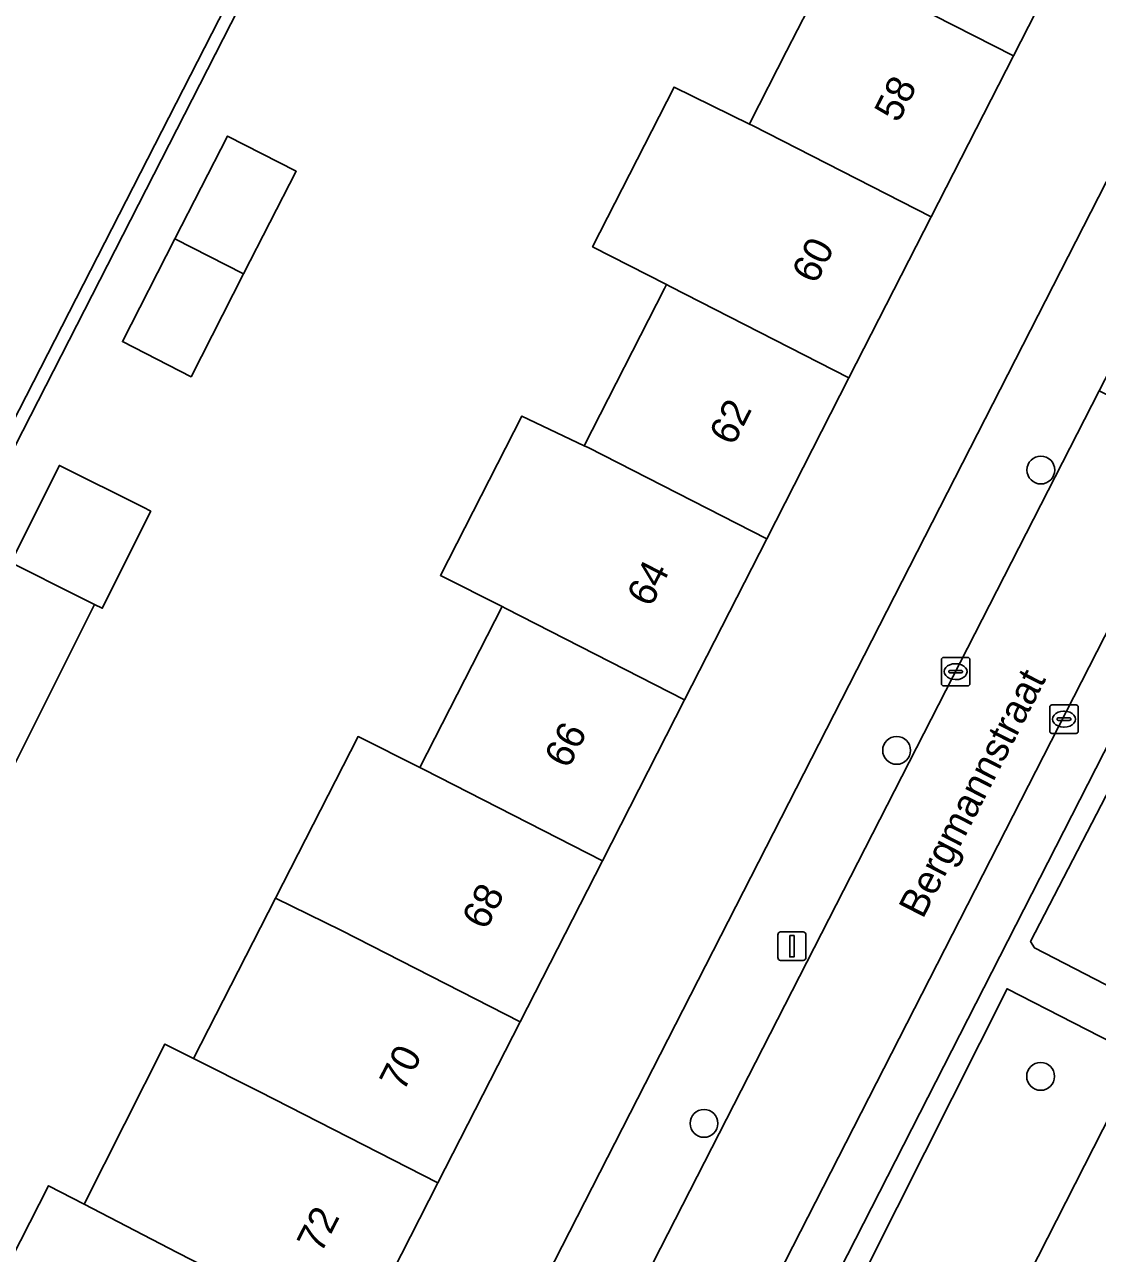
# Model space of a CAD drawing. Extents: x 160349 to 161355, y 381727 to 382854.
# Drawn here: x 160702.07 to 160739.81, y 382263.35 to 382306.55 of the extents above; entities that cross this region are included whole.
import ezdxf

# ---------------------------------------------------------------- set-up
doc = ezdxf.new("R2010")
doc.units = 0
for name, color, linetype in [('IMGEO_Boom', 7, 'Continuous'), ('IMGEO_Erf', 7, 'Continuous'), ('IMGEO_Groenvoorziening', 7, 'Continuous'), ('IMGEO_Haag', 7, 'Continuous'), ('IMGEO_Kolk', 7, 'Continuous'), ('IMGEO_Lichtmast', 7, 'Continuous'), ('IMGEO_Openbare_ruimte_label', 7, 'Continuous'), ('IMGEO_Pand', 7, 'Continuous'), ('IMGEO_Pand_nummerreeks', 7, 'Continuous'), ('IMGEO_Parkeervlak_open', 7, 'Continuous'), ('IMGEO_Rijbaan_lokaal_open', 7, 'Continuous'), ('IMGEO_Voetpad_open', 7, 'Continuous')]:
    doc.layers.add(name, color=color, linetype=linetype)

msp = doc.modelspace()

# ---------------------------------------------------------------- linework, layer by layer
at = {"layer": 'IMGEO_Boom'}
for centre in [(160737.818, 382290.889), (160732.745, 382281.033), (160737.81, 382269.572), (160725.971, 382267.918)]:
    msp.add_circle(centre, 0.489, dxfattribs=at)
at = {"layer": 'IMGEO_Erf'}
for points in [[(160729.098, 382345.248), (160688.461, 382265.787)], [(160699.952, 382259.918), (160702.92, 382265.726), (160704.166, 382265.08), (160707.007, 382270.707), (160708.02, 382270.2), (160710.899, 382275.833), (160713.804, 382281.519), (160715.976, 382280.43), (160718.868, 382286.09), (160716.7, 382287.185), (160719.561, 382292.785), (160721.757, 382291.745), (160724.582, 382297.275), (160724.651, 382297.409), (160722.053, 382298.743), (160724.921, 382304.354), (160727.568, 382303.053), (160727.596, 382303.108), (160728.877, 382305.615), (160729.644, 382307.116)]]:
    msp.add_lwpolyline(points, dxfattribs=at)
for points in [[(160755.792, 382331.673), (160754.104, 382332.518), (160751.377, 382333.881), (160748.416, 382328.085), (160745.525, 382322.427), (160742.634, 382316.767), (160739.742, 382311.107), (160736.851, 382305.448), (160733.96, 382299.79), (160731.069, 382294.13), (160728.177, 382288.471), (160725.286, 382282.812), (160722.395, 382277.152), (160719.504, 382271.493), (160716.613, 382265.834), (160713.721, 382260.174), (160710.767, 382254.392), (160715.129, 382252.163)], [(160707.927, 382294.172), (160705.513, 382295.409), (160707.364, 382299.021), (160709.214, 382302.632), (160711.628, 382301.396), (160709.778, 382297.784)], [(160701.66, 382280.423), (160701.527, 382280.49), (160701.023, 382280.742), (160698.718, 382281.894), (160699.745, 382283.949), (160701.59, 382287.639), (160703.297, 382291.054), (160706.239, 382289.58), (160706.512, 382289.443), (160704.804, 382286.028), (160704.531, 382286.165)]]:
    msp.add_lwpolyline(points, close=True, dxfattribs=at)
at = {"layer": 'IMGEO_Groenvoorziening'}
for points in [[(160729.098, 382345.248), (160729.719, 382346.462), (160732.663, 382352.257), (160735.595, 382357.997), (160735.246, 382358.167), (160687.321, 382264.602), (160687.672, 382264.425), (160688.461, 382265.787)], [(160746.779, 382281.034), (160746.64, 382281.398), (160742.576, 382283.446), (160742.094, 382283.27), (160737.459, 382274.316), (160737.593, 382274.088), (160741.834, 382271.895), (160742.138, 382271.911)], [(160741.3, 382270.262), (160736.629, 382272.655), (160731.809, 382263.052), (160731.686, 382262.814), (160736.339, 382260.512), (160736.425, 382260.679)]]:
    msp.add_lwpolyline(points, close=True, dxfattribs=at)
at = {"layer": 'IMGEO_Haag'}
msp.add_lwpolyline([(160729.719, 382346.462), (160732.663, 382352.257), (160735.595, 382357.997), (160735.246, 382358.167), (160687.321, 382264.602), (160687.672, 382264.425), (160688.461, 382265.787), (160729.098, 382345.248)], close=True, dxfattribs=at)
at = {"layer": 'IMGEO_Kolk'}
for p, q in [((160734.395, 382284.302), (160735.247, 382284.302)), ((160734.32, 382283.376), (160734.32, 382284.228)), ((160734.622, 382283.845), (160735.02, 382283.845)), ((160734.808, 382284.082), (160734.833, 382284.082)), ((160735.321, 382284.228), (160735.321, 382283.376)), ((160734.579, 382283.796), (160734.579, 382283.808)), ((160735.017, 382283.759), (160734.619, 382283.759)), ((160734.831, 382283.522), (160734.806, 382283.522)), ((160735.063, 382283.808), (160735.063, 382283.796)), ((160735.247, 382283.302), (160734.395, 382283.302)), ((160738.131, 382281.707), (160738.131, 382282.559)), ((160738.206, 382282.633), (160739.058, 382282.633)), ((160739.132, 382282.559), (160739.132, 382281.707)), ((160738.39, 382282.127), (160738.39, 382282.139)), ((160738.433, 382282.176), (160738.831, 382282.176)), ((160738.619, 382282.413), (160738.644, 382282.413)), ((160738.874, 382282.139), (160738.874, 382282.127)), ((160738.828, 382282.09), (160738.43, 382282.09)), ((160738.642, 382281.853), (160738.617, 382281.853)), ((160739.058, 382281.633), (160738.206, 382281.633))]:
    msp.add_line(p, q, dxfattribs=at)
for points in [[(160734.395, 382284.302), (160735.247, 382284.302)], [(160734.32, 382283.376), (160734.32, 382284.228)], [(160735.321, 382284.228), (160735.321, 382283.376)], [(160735.247, 382283.302), (160734.395, 382283.302)], [(160738.131, 382281.707), (160738.131, 382282.559)], [(160738.206, 382282.633), (160739.058, 382282.633)], [(160739.132, 382282.559), (160739.132, 382281.707)], [(160739.058, 382281.633), (160738.206, 382281.633)]]:
    msp.add_lwpolyline(points, dxfattribs=at)
for centre, radius, start, end in [((160734.397, 382284.226), 0.0765, 91.552, 178.448), ((160734.397, 382284.226), 0.0765, 91.552, 178.448), ((160735.245, 382284.226), 0.0765, 1.552, 88.448), ((160735.245, 382284.226), 0.0765, 1.552, 88.448), ((160734.619, 382283.805), 0.0403, 85.8775, 175.7526), ((160735.024, 382283.807), 0.0386, 1.7309, 96.639), ((160734.616, 382283.795), 0.0366, 178.938, 274.7102), ((160735.02, 382283.802), 0.043, 264.8664, 352.4533), ((160734.397, 382283.378), 0.0765, 181.552, 268.448), ((160734.397, 382283.378), 0.0765, 181.552, 268.448), ((160735.245, 382283.378), 0.0765, 271.552, 358.448), ((160735.245, 382283.378), 0.0765, 271.552, 358.448), ((160738.208, 382282.557), 0.0765, 91.552, 178.448), ((160738.208, 382282.557), 0.0765, 91.552, 178.448), ((160739.056, 382282.557), 0.0765, 1.552, 88.448), ((160739.056, 382282.557), 0.0765, 1.552, 88.448), ((160738.43, 382282.136), 0.0403, 85.8775, 175.7526), ((160738.427, 382282.126), 0.0366, 178.938, 274.7102), ((160738.831, 382282.133), 0.043, 264.8664, 352.4533), ((160738.835, 382282.138), 0.0386, 1.7309, 96.639), ((160738.208, 382281.709), 0.0765, 181.552, 268.448), ((160738.208, 382281.709), 0.0765, 181.552, 268.448), ((160739.056, 382281.709), 0.0765, 271.552, 358.448), ((160739.056, 382281.709), 0.0765, 271.552, 358.448)]:
    msp.add_arc(centre, radius, start, end, dxfattribs=at)
for centre, major_axis, ratio, start_param, end_param in [((160734.807, 382283.802), (-0.387, 0.002), 0.722429, 4.712389, 7.853982), ((160734.832, 382283.802), (-0.39, 0.002), 0.717154, 1.570796, 4.712389), ((160738.618, 382282.133), (-0.387, 0.002), 0.722429, 4.712389, 7.853982), ((160738.643, 382282.133), (-0.39, 0.002), 0.717154, 1.570796, 4.712389)]:
    msp.add_ellipse(centre, major_axis=major_axis, ratio=ratio, start_param=start_param, end_param=end_param, dxfattribs=at)
at = {"layer": 'IMGEO_Lichtmast'}
for p, q in [((160728.566, 382273.75), (160728.566, 382274.55)), ((160728.566, 382274.55), (160728.566, 382273.75)), ((160728.666, 382274.65), (160729.456, 382274.65)), ((160729.456, 382274.65), (160728.666, 382274.65)), ((160729.556, 382274.55), (160729.556, 382273.75)), ((160729.556, 382273.75), (160729.556, 382274.55)), ((160729.456, 382273.65), (160728.666, 382273.65)), ((160728.666, 382273.65), (160729.456, 382273.65))]:
    msp.add_line(p, q, dxfattribs=at)
msp.add_lwpolyline([(160728.986, 382274.525), (160729.136, 382274.525), (160729.136, 382273.775), (160728.986, 382273.775), (160728.986, 382274.525)], dxfattribs=at)
for centre, start, end in [((160728.666, 382274.55), 90, 180), ((160728.666, 382274.55), 90, 180), ((160729.456, 382274.55), 0, 90), ((160729.456, 382274.55), 360, 90), ((160728.666, 382273.75), 180, 270), ((160728.666, 382273.75), 180, 270), ((160729.456, 382273.75), 270, 0), ((160729.456, 382273.75), 270, 0)]:
    msp.add_arc(centre, 0.1, start, end, dxfattribs=at)
at = {"layer": 'IMGEO_Pand'}
for points in [[(160739.742, 382311.107), (160733.456, 382314.319), (160730.719, 382315.629), (160727.843, 382310), (160730.459, 382308.713), (160730.566, 382308.66), (160736.851, 382305.448)], [(160736.851, 382305.448), (160730.566, 382308.66), (160730.459, 382308.713), (160730.413, 382308.622), (160729.644, 382307.116), (160728.877, 382305.615), (160727.596, 382303.108), (160727.568, 382303.053), (160727.675, 382303), (160733.96, 382299.79)], [(160733.96, 382299.79), (160727.675, 382303), (160727.568, 382303.053), (160724.921, 382304.354), (160722.053, 382298.743), (160724.651, 382297.409), (160724.784, 382297.341), (160731.069, 382294.13)], [(160709.778, 382297.784), (160711.628, 382301.396), (160709.214, 382302.632), (160707.364, 382299.021)], [(160709.778, 382297.784), (160707.364, 382299.021), (160705.513, 382295.409), (160707.927, 382294.172)], [(160731.069, 382294.13), (160724.784, 382297.341), (160724.651, 382297.409), (160724.582, 382297.275), (160721.757, 382291.745), (160721.893, 382291.681), (160728.177, 382288.471)], [(160725.286, 382282.812), (160728.177, 382288.471), (160721.893, 382291.681), (160721.757, 382291.745), (160719.561, 382292.785), (160716.7, 382287.185), (160718.868, 382286.09), (160719.002, 382286.022)], [(160703.297, 382291.054), (160701.59, 382287.639), (160703.967, 382286.448), (160704.373, 382286.245), (160704.531, 382286.165), (160704.804, 382286.028), (160706.512, 382289.443), (160706.239, 382289.58)], [(160704.531, 382286.165), (160704.373, 382286.245), (160703.967, 382286.448), (160701.59, 382287.639), (160699.745, 382283.949), (160698.718, 382281.894), (160701.023, 382280.742), (160701.527, 382280.49), (160701.66, 382280.423)], [(160722.395, 382277.152), (160725.286, 382282.812), (160719.002, 382286.022), (160718.868, 382286.09), (160715.976, 382280.43), (160716.111, 382280.363)], [(160719.504, 382271.493), (160722.395, 382277.152), (160716.111, 382280.363), (160715.976, 382280.43), (160713.804, 382281.519), (160710.899, 382275.833), (160713.22, 382274.704)], [(160719.504, 382271.493), (160713.22, 382274.704), (160710.899, 382275.833), (160708.02, 382270.2), (160710.329, 382269.044), (160716.613, 382265.834)], [(160716.613, 382265.834), (160710.329, 382269.044), (160708.02, 382270.2), (160707.007, 382270.707), (160704.166, 382265.08), (160707.438, 382263.384), (160713.721, 382260.174)], [(160713.721, 382260.174), (160707.438, 382263.384), (160704.166, 382265.08), (160702.92, 382265.726), (160699.952, 382259.918), (160702.211, 382258.763), (160706.315, 382256.667), (160710.767, 382254.392)]]:
    msp.add_lwpolyline(points, close=True, dxfattribs=at)
at = {"layer": 'IMGEO_Parkeervlak_open'}
for points in [[(160770.321, 382344.149), (160770.391, 382344.334), (160744.752, 382294.201), (160743.527, 382291.806), (160722.147, 382250), (160709.35, 382224.998)], [(160712.131, 382226.605), (160724.188, 382250), (160728.771, 382258.894), (160763.426, 382326.742), (160770.626, 382340.985)]]:
    msp.add_lwpolyline(points, dxfattribs=at)
at = {"layer": 'IMGEO_Rijbaan_lokaal_open'}
msp.add_lwpolyline([(160739.875, 382293.672), (160718.788, 382252.487), (160717.502, 382250), (160717.222, 382249.458), (160707.001, 382229.593), (160704.228, 382224.198), (160707.84, 382222.072), (160709.35, 382224.998), (160722.147, 382250), (160743.527, 382291.806)], close=True, dxfattribs=at)
at = {"layer": 'IMGEO_Voetpad_open'}
for points in [[(160687.321, 382264.602), (160735.246, 382358.167), (160735.595, 382357.997), (160737.749, 382362.211), (160731.536, 382365.326), (160725.242, 382353.001), (160718.612, 382340.017), (160711.982, 382327.032), (160705.351, 382314.047), (160698.72, 382301.061)], [(160717.222, 382249.458), (160717.502, 382250), (160718.788, 382252.487), (160739.875, 382293.672), (160741.101, 382296.066), (160767.303, 382347.242), (160768.273, 382349.143), (160764.998, 382350.801), (160763.498, 382351.061), (160765.081, 382350.252), (160756.469, 382333.026), (160755.792, 382331.673), (160715.129, 382252.163), (160714.493, 382250.92), (160712.637, 382251.813), (160711.717, 382250), (160702.34, 382231.516), (160707.001, 382229.593)], [(160779.938, 382345.646), (160770.077, 382326.909), (160769.395, 382325.56), (160764.623, 382316.13), (160763.858, 382314.619), (160762.822, 382312.572), (160758.975, 382305.009), (160758.146, 382303.38), (160753.354, 382293.959), (160752.579, 382292.088), (160752.454, 382291.906), (160751.087, 382289.236), (160748.796, 382284.772), (160747.891, 382283.002), (160747.831, 382282.848), (160746.779, 382281.034), (160742.138, 382271.911), (160741.3, 382270.262), (160736.425, 382260.679)], [(160770.626, 382340.985), (160763.426, 382326.742), (160728.771, 382258.894), (160724.188, 382250), (160712.131, 382226.605)], [(160711.687, 382223.83), (160718.48, 382236.882), (160719.15, 382238.159), (160724.629, 382248.896), (160725.775, 382251.147), (160731.022, 382261.484), (160735.635, 382259.125), (160736.339, 382260.512), (160731.686, 382262.814), (160731.809, 382263.052), (160736.629, 382272.655), (160741.3, 382270.262), (160742.138, 382271.911), (160741.834, 382271.895), (160737.593, 382274.088), (160737.459, 382274.316), (160742.094, 382283.27), (160742.576, 382283.446), (160746.64, 382281.398), (160746.779, 382281.034), (160747.831, 382282.848), (160747.891, 382283.002)]]:
    msp.add_lwpolyline(points, dxfattribs=at)

# ---------------------------------------------------------------- texts
at = {"layer": 'IMGEO_Openbare_ruimte_label'}
msp.add_text('Bergmannstraat', height=1, rotation=62.8203, dxfattribs=at).set_placement((160733.665, 382275.078))
at = {"layer": 'IMGEO_Pand_nummerreeks'}
for s, rotation, p in [('58', 62.9394, (160732.805, 382303.067)), ('60', 62.9394, (160729.904, 382297.389)), ('62', 62.9394, (160727, 382291.706)), ('64', 62.938, (160724.101, 382286.03)), ('66', 62.938, (160721.201, 382280.352)), ('68', 62.938, (160718.301, 382274.678)), ('70', 62.9394, (160715.4, 382269)), ('72', 62.9394, (160712.497, 382263.317))]:
    msp.add_text(s, height=1, rotation=rotation, dxfattribs=at).set_placement(p)

doc.saveas('drawing.dxf')
